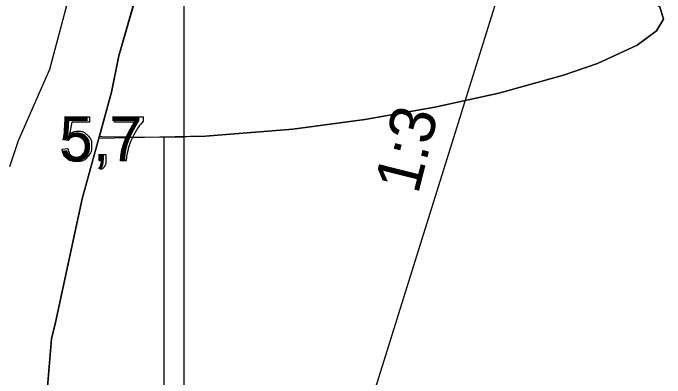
# Model space of a CAD drawing. Extents: x 700746 to 706058, y 6570320 to 6580460.
# Drawn here: x 704904.1 to 704986.1, y 6576331.3 to 6576377.3 of the extents above; entities that cross this region are included whole.
import ezdxf

# ---------------------------------------------------------------- set-up
doc = ezdxf.new("R2010")
doc.units = 0
for name, color, linetype in [('Default', 7, 'Continuous'), ('GEOLPUNKT', 7, 'Continuous'), ('Plokid', 7, 'Continuous'), ('Täide', 7, 'Continuous'), ('vahekiht', 7, 'Continuous'), ('VEEKOGU', 7, 'Continuous')]:
    doc.layers.add(name, color=color, linetype=linetype)

msp = doc.modelspace()

# ---------------------------------------------------------------- linework, layer by layer
at = {"layer": 'Default'}
for points in [[(704903.731, 6576357.937), (704904.826, 6576361.209), (704908.755, 6576370.183), (704911.283, 6576379.668), (704914.05, 6576389.455), (704916.751, 6576399.2), (704918.055, 6576402.532), (704919.681, 6576404.245), (704924.213, 6576411.201), (704924.288, 6576411.351), (704924.302, 6576411.473), (704924.662, 6576417.579), (704925.629, 6576418.102), (704926.933, 6576418.773), (704929.293, 6576420.665), (704932.838, 6576421.236), (704939.393, 6576423.57)], [(704925.099, 6576396.392), (704932.462, 6576393.9), (704942.514, 6576390.974), (704951.071, 6576388.746), (704958.87, 6576386.829), (704966.34, 6576385.004), (704972.847, 6576383.321), (704977.448, 6576381.975), (704981.243, 6576380.621), (704984.159, 6576379.159), (704985.474, 6576378.039), (704985.957, 6576376.506), (704985.082, 6576375.011), (704982.635, 6576373.225), (704982.635, 6576373.225), (704977.624, 6576370.93), (704973.354, 6576369.446), (704965.251, 6576367.192), (704957.189, 6576365.411), (704948.404, 6576363.867), (704939.35, 6576362.667), (704928.36, 6576361.786), (704914.92, 6576361.474)], [(704907.991, 6576324.16), (704908.975, 6576336.254), (704909.485, 6576338.296), (704912.841, 6576353.861), (704916.518, 6576367.327), (704917.452, 6576371.884), (704919.819, 6576380.14)]]:
    msp.add_lwpolyline(points, dxfattribs=at)
at = {"layer": 'GEOLPUNKT'}
for points in [[(704925.629, 6576418.682), (704925.629, 6576288.682)], [(704911.085, 6576361.236), (704910.44, 6576361.321), (704910.982, 6576364.198), (704913.765, 6576364.198), (704913.765, 6576363.54), (704911.532, 6576363.54), (704911.23, 6576362.037)], [(704916.885, 6576363.536), (704916.885, 6576364.198), (704920.509, 6576364.198), (704920.509, 6576363.662)], [(704919.625, 6576363.536), (704916.885, 6576363.536)], [(704910.316, 6576360.139), (704911.038, 6576360.198)], [(704915.037, 6576358.67), (704915.037, 6576359.451), (704915.818, 6576359.451), (704915.818, 6576358.67)], [(704915.426, 6576358.67), (704915.037, 6576358.67)], [(704918.375, 6576358.67), (704917.666, 6576358.67)], [(704915.182, 6576357.561), (704914.99, 6576357.855)]]:
    msp.add_lwpolyline(points, dxfattribs=at)
msp.add_lwpolyline([(704923.129, 6576361.682), (704925.629, 6576361.682), (704925.629, 6576321.682), (704923.129, 6576321.682)], close=True, dxfattribs=at)
for points in [[(704917.666, 6576358.67), (704917.678, 6576359.331), (704917.926, 6576360.267), (704918.174, 6576361.202), (704918.638, 6576362.071), (704919.102, 6576362.94), (704919.625, 6576363.536)], [(704920.509, 6576363.662), (704919.975, 6576363.093), (704919.45, 6576362.15), (704918.925, 6576361.206), (704918.638, 6576360.209), (704918.432, 6576359.507), (704918.375, 6576358.67)], [(704911.23, 6576362.037), (704911.734, 6576362.388), (704912.288, 6576362.388), (704913.021, 6576362.388), (704913.526, 6576361.879), (704914.03, 6576361.371), (704914.03, 6576360.572), (704914.03, 6576359.811), (704913.587, 6576359.257), (704913.048, 6576358.576), (704912.116, 6576358.576), (704911.352, 6576358.576), (704910.868, 6576359.004), (704910.385, 6576359.432), (704910.316, 6576360.139)], [(704911.038, 6576360.198), (704911.118, 6576359.671), (704911.409, 6576359.405), (704911.7, 6576359.14), (704912.115, 6576359.14), (704912.615, 6576359.14), (704912.958, 6576359.515), (704913.3, 6576359.89), (704913.3, 6576360.511), (704913.3, 6576361.1), (704912.971, 6576361.441), (704912.642, 6576361.782), (704912.104, 6576361.782), (704911.77, 6576361.782), (704911.504, 6576361.63), (704911.237, 6576361.478), (704911.085, 6576361.236)], [(704914.99, 6576357.855), (704915.208, 6576357.951), (704915.311, 6576358.136), (704915.414, 6576358.322), (704915.426, 6576358.67)], [(704915.818, 6576358.67), (704915.818, 6576358.238), (704915.666, 6576357.972), (704915.514, 6576357.706), (704915.182, 6576357.561)]]:
    msp.add_open_spline(points, degree=3, dxfattribs=at)
at = {"layer": 'Plokid'}
msp.add_lwpolyline([(704907.991, 6576324.16), (704908.975, 6576336.254), (704909.485, 6576338.296), (704912.841, 6576353.861), (704916.518, 6576367.327), (704917.452, 6576371.884), (704919.819, 6576380.14), (704925.629, 6576398.023), (704926.519, 6576400.836), (704928.723, 6576410.121), (704929.186, 6576410.848), (704929.634, 6576417.292), (704929.781, 6576418.237), (704931.537, 6576418.622)], dxfattribs=at)
at = {"layer": 'Täide'}
for p, q in [((704919.819, 6576380.14), (704917.452, 6576371.884)), ((704985.957, 6576376.506), (704985.474, 6576378.039)), ((704985.082, 6576375.011), (704985.957, 6576376.506)), ((704982.635, 6576373.225), (704985.082, 6576375.011)), ((704977.624, 6576370.93), (704982.635, 6576373.225)), ((704917.452, 6576371.884), (704916.518, 6576367.327)), ((704916.518, 6576367.327), (704914.998, 6576361.761))]:
    msp.add_line(p, q, dxfattribs=at)
for points in [[(704931.537, 6576418.622), (704929.781, 6576418.237), (704929.634, 6576417.292), (704929.186, 6576410.848), (704928.723, 6576410.121), (704926.519, 6576400.836), (704925.629, 6576398.023), (704919.819, 6576380.14), (704917.452, 6576371.884), (704916.518, 6576367.327), (704912.841, 6576353.861), (704909.485, 6576338.296), (704908.975, 6576336.254), (704907.991, 6576324.16)], [(704965.251, 6576367.192), (704973.354, 6576369.446), (704977.624, 6576370.93)], [(704939.35, 6576362.667), (704948.404, 6576363.867), (704957.189, 6576365.411), (704965.251, 6576367.192)], [(704914.998, 6576361.761), (704915.265, 6576361.747), (704921.419, 6576361.625), (704928.36, 6576361.786), (704939.35, 6576362.667)]]:
    msp.add_lwpolyline(points, dxfattribs=at)
at = {"layer": 'vahekiht'}
msp.add_lwpolyline([(704992.668, 6576559.242), (704975.772, 6576413.585), (704928.836, 6576263.231)], dxfattribs=at)
at = {"layer": 'VEEKOGU'}
for p, q in [((704917.452, 6576371.884), (704919.819, 6576380.14)), ((704916.518, 6576367.327), (704917.452, 6576371.884))]:
    msp.add_line(p, q, dxfattribs=at)
msp.add_lwpolyline([(704905.439, 6576312.934), (704905.56, 6576313.406), (704907.991, 6576324.16), (704908.975, 6576336.254), (704909.485, 6576338.296), (704912.841, 6576353.861), (704914.998, 6576361.761), (704916.518, 6576367.327)], dxfattribs=at)

# ---------------------------------------------------------------- texts
at = {"layer": 'GEOLPUNKT'}
msp.add_text('1:3', height=5.7, rotation=75.86041, dxfattribs=at).set_placement((704955.062, 6576354.334))
msp.add_text('5,7', height=5.6, dxfattribs=at).set_placement((704909.992, 6576358.67))

doc.saveas('drawing.dxf')
